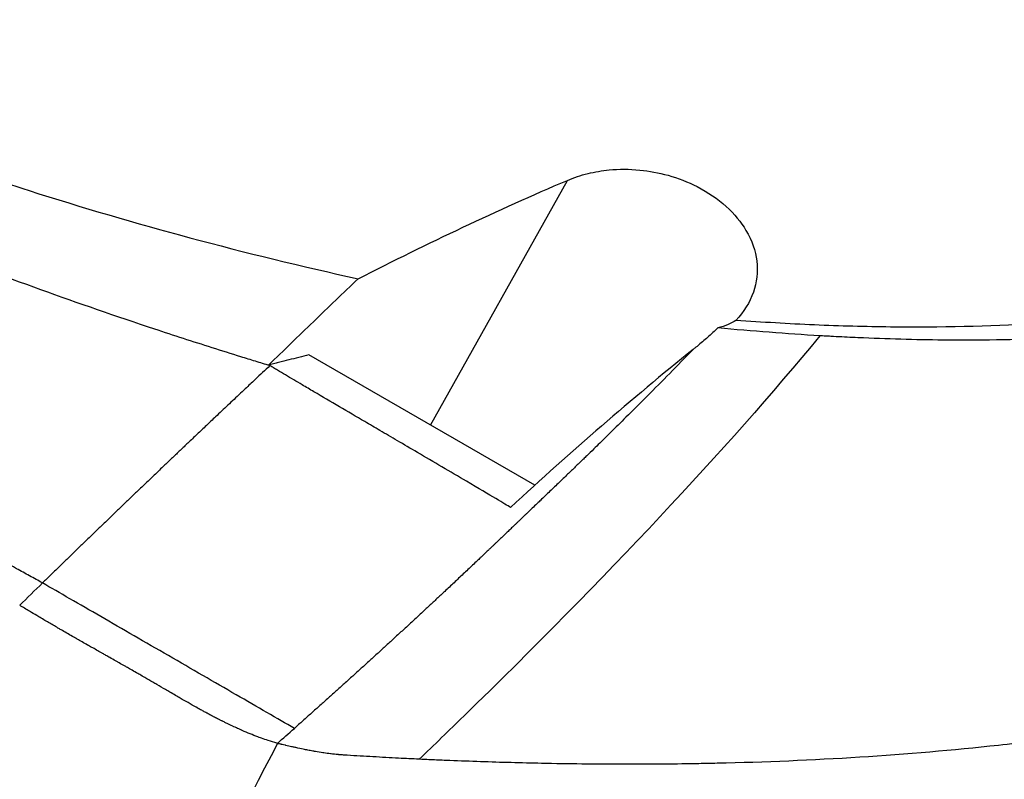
# Model space of a CAD drawing. Header units: millimetres. Extents: x 0 to 4378, y 0 to 2376.
# Tile 538 of 656: x 2739 to 2769, y 1070 to 1093. Entities that reach past the tile are written whole.
import ezdxf

# ---------------------------------------------------------------- set-up
doc = ezdxf.new("R2010")
doc.units = ezdxf.units.MM
doc.header["$LTSCALE"] = 0.2
doc.layers.add('01_Object Line', color=4, linetype='Continuous')

# ---------------------------------------------------------------- blocks, each defined once
blk = doc.blocks.new('A$C0a0b2bc4')
for p, q in [((13.646, 221.7), (17.85, 229.228)), ((16.846, 219.853), (9.901, 223.863))]:
    blk.add_line(p, q)
for centre, major_axis, ratio, start_param, end_param in [((84.498, -13.551), (180.139, 312.009), 0.577349, 1.11638, 1.119299), ((-78.518, 246.905), (-139.165, -83.727), 0.493454, 1.928721, 1.933228)]:
    blk.add_ellipse(centre, major_axis=major_axis, ratio=ratio, start_param=start_param, end_param=end_param)
for points, knots in [([(-27.446, 248.604), (-27.366, 248.168), (-27.242, 247.725), (-26.909, 246.83), (-26.701, 246.378), (-26.287, 245.621), (-26.106, 245.319), (-25.65, 244.624), (-25.363, 244.228), (-24.875, 243.614), (-24.694, 243.396), (-24.115, 242.729), (-23.687, 242.274), (-23.017, 241.616), (-22.806, 241.415), (-22.193, 240.85), (-21.775, 240.485), (-20.957, 239.805), (-20.561, 239.489), (-19.756, 238.873), (-19.353, 238.577), (-18.754, 238.151), (-18.569, 238.022), (-18.195, 237.765), (-18.006, 237.637), (-17.624, 237.383), (-17.432, 237.257), (-17.029, 236.998), (-16.82, 236.866), (-16.4, 236.605), (-16.185, 236.474), (-15.708, 236.188), (-15.443, 236.034), (-14.93, 235.741), (-14.685, 235.604), (-14.215, 235.346), (-13.993, 235.226), (-13.23, 234.822), (-12.675, 234.538), (-11.879, 234.144), (-11.64, 234.027), (-9.988, 233.231), (-8.5, 232.566), (-6.583, 231.771), (-6.198, 231.614), (-4.96, 231.118), (-4.093, 230.785), (-2.721, 230.28), (-2.222, 230.1), (-0.729, 229.576), (0.278, 229.239), (2.919, 228.397), (4.571, 227.913), (7.954, 227.004), (9.683, 226.582), (11.415, 226.203)], [0.000001, 0.000001, 0.000001, 0.000001, 0.335255, 0.335255, 0.666491, 0.666491, 0.883466, 0.883466, 1.164575, 1.164575, 1.318147, 1.318147, 1.634243, 1.634243, 1.77361, 1.77361, 2.025004, 2.025004, 2.243528, 2.243528, 2.452166, 2.452166, 2.542971, 2.542971, 2.633692, 2.633692, 2.723221, 2.723221, 2.818462, 2.818462, 2.915585, 2.915585, 3.030698, 3.030698, 3.132206, 3.132206, 3.223063, 3.223063, 3.442927, 3.442927, 3.536547, 3.536547, 4.083234, 4.083234, 4.21921, 4.21921, 4.519173, 4.519173, 4.687527, 4.687527, 5.022391, 5.022391, 5.555294, 5.555294, 6.103047, 6.103047, 6.103047, 6.103047]), ([(39.471, 247.874), (39.635, 247.78), (40.089, 247.518), (41.087, 246.899), (41.473, 246.651), (42.097, 246.237), (42.342, 246.071), (43.54, 245.24), (44.437, 244.562), (45.498, 243.685), (45.727, 243.491), (46.544, 242.777), (47.097, 242.257), (48.28, 241.044), (48.878, 240.351), (50.075, 238.744), (50.608, 237.838), (51.199, 236.443), (51.363, 235.942), (51.534, 235.183), (51.579, 234.919), (51.637, 234.396), (51.65, 234.137), (51.647, 233.756), (51.642, 233.63), (51.624, 233.381), (51.611, 233.254), (51.578, 233.004), (51.558, 232.883), (51.51, 232.642), (51.482, 232.523), (51.418, 232.283), (51.381, 232.16), (51.298, 231.913), (51.253, 231.791), (51.156, 231.551), (51.103, 231.432), (50.941, 231.097), (50.821, 230.885), (50.62, 230.568), (50.545, 230.458), (50.307, 230.127), (50.13, 229.905), (49.852, 229.599), (49.758, 229.499), (49.614, 229.354), (49.563, 229.305), (49.463, 229.209), (49.411, 229.16), (49.144, 228.917), (48.918, 228.728), (48.557, 228.452), (48.432, 228.362), (48.179, 228.184), (48.048, 228.097), (47.781, 227.924), (47.646, 227.841), (47.435, 227.716), (47.363, 227.674), (47.222, 227.593), (47.152, 227.554), (47.006, 227.474), (46.931, 227.434), (46.717, 227.32), (46.569, 227.245), (45.269, 226.608), (43.944, 226.12), (42.325, 225.679), (42.186, 225.642), (41.906, 225.57), (41.768, 225.536), (41.493, 225.47), (41.357, 225.437), (41.085, 225.375), (40.95, 225.345), (40.682, 225.288), (40.547, 225.26), (40.159, 225.181), (39.897, 225.13), (39.128, 224.991), (38.606, 224.907), (37.869, 224.802), (37.639, 224.771), (37.296, 224.728), (37.186, 224.714), (36.861, 224.675), (36.645, 224.651), (36.222, 224.606), (36.018, 224.586), (35.423, 224.53), (35.029, 224.497), (33.933, 224.419), (33.22, 224.381), (31.948, 224.336), (31.396, 224.323), (29.995, 224.308), (29.139, 224.315), (27.833, 224.348), (27.395, 224.363), (26.732, 224.391), (26.51, 224.401), (26.176, 224.418), (26.064, 224.424), (25.897, 224.433), (25.841, 224.436), (25.757, 224.441), (25.729, 224.442), (25.673, 224.446), (25.645, 224.447), (25.618, 224.449)], [0.000002, 0.000002, 0.000002, 0.000002, 0.069197, 0.069197, 0.114534, 0.114534, 0.144702, 0.144702, 0.264696, 0.264696, 0.298939, 0.298939, 0.390543, 0.390543, 0.512586, 0.512586, 0.675499, 0.675499, 0.768567, 0.768567, 0.818982, 0.818982, 0.869168, 0.869168, 0.893816, 0.893816, 0.918563, 0.918563, 0.942438, 0.942438, 0.965778, 0.965778, 0.990015, 0.990015, 1.013238, 1.013238, 1.036561, 1.036561, 1.079437, 1.079437, 1.103029, 1.103029, 1.150554, 1.150554, 1.170118, 1.170118, 1.179962, 1.179962, 1.190604, 1.190604, 1.231769, 1.231769, 1.252381, 1.252381, 1.273109, 1.273109, 1.29373, 1.29373, 1.303437, 1.303437, 1.31286, 1.31286, 1.322284, 1.322284, 1.341511, 1.341511, 1.488539, 1.488539, 1.502369, 1.502369, 1.515667, 1.515667, 1.528459, 1.528459, 1.540776, 1.540776, 1.552791, 1.552791, 1.576553, 1.576553, 1.621793, 1.621793, 1.642228, 1.642228, 1.65172, 1.65172, 1.669964, 1.669964, 1.68722, 1.68722, 1.719636, 1.719636, 1.776396, 1.776396, 1.818992, 1.818992, 1.882883, 1.882883, 1.914826, 1.914826, 1.930788, 1.930788, 1.938768, 1.938768, 1.942759, 1.942759, 1.944754, 1.944754, 1.946743, 1.946743, 1.946743, 1.946743]), ([(37.262, 247.198), (37.283, 247.186), (37.299, 247.176), (37.335, 247.156), (37.354, 247.145), (37.408, 247.113), (37.444, 247.092), (37.553, 247.029), (37.626, 246.986), (37.843, 246.858), (37.988, 246.771), (38.433, 246.5), (38.731, 246.315), (39.75, 245.66), (40.448, 245.18), (42.016, 244.026), (42.859, 243.344), (44.11, 242.229), (44.566, 241.793), (45.505, 240.83), (45.971, 240.304), (46.64, 239.465), (46.874, 239.15), (47.357, 238.449), (47.596, 238.063), (48.09, 237.163), (48.321, 236.652), (48.647, 235.725), (48.757, 235.309), (48.907, 234.441), (48.937, 233.992), (48.899, 233.066), (48.819, 232.593), (48.54, 231.682), (48.344, 231.244), (47.833, 230.401), (47.52, 229.995), (46.783, 229.23), (46.362, 228.869), (45.41, 228.185), (44.878, 227.862), (41.942, 226.345), (38.788, 225.497), (34.08, 224.957), (33.166, 224.878), (30.805, 224.736), (29.323, 224.701), (27.02, 224.727), (26.239, 224.748), (24.653, 224.817), (23.847, 224.864), (23.033, 224.924)], [0.000001, 0.000001, 0.000001, 0.000001, 0.008819, 0.008819, 0.017845, 0.017845, 0.035907, 0.035907, 0.072142, 0.072142, 0.145603, 0.145603, 0.301295, 0.301295, 0.697741, 0.697741, 1.249711, 1.249711, 1.602669, 1.602669, 2.03028, 2.03028, 2.287616, 2.287616, 2.606653, 2.606653, 3.037248, 3.037248, 3.398951, 3.398951, 3.802683, 3.802683, 4.249515, 4.249515, 4.69033, 4.69033, 5.131374, 5.131374, 5.563894, 5.563894, 5.99898, 5.99898, 7.754072, 7.754072, 8.158843, 8.158843, 8.768031, 8.768031, 9.073942, 9.073942, 9.38062, 9.38062, 9.38062, 9.38062]), ([(8.702, 223.531), (8.627, 223.553), (8.553, 223.575), (8.479, 223.598), (8.405, 223.621), (8.331, 223.643), (8.257, 223.666), (8.109, 223.711), (7.961, 223.757), (7.813, 223.803), (7.517, 223.895), (7.222, 223.987), (6.926, 224.081), (6.336, 224.268), (5.747, 224.459), (5.159, 224.654), (3.984, 225.043), (2.815, 225.447), (1.657, 225.864), (0.499, 226.28), (-0.648, 226.71), (-1.782, 227.15), (-2.915, 227.591), (-4.034, 228.042), (-5.135, 228.503), (-6.236, 228.964), (-7.319, 229.435), (-8.381, 229.913), (-9.442, 230.392), (-10.482, 230.878), (-11.497, 231.37), (-12.005, 231.616), (-12.506, 231.864), (-13.001, 232.113), (-13.495, 232.362), (-13.983, 232.612), (-14.463, 232.863), (-14.943, 233.115), (-15.415, 233.368), (-15.878, 233.622), (-16.111, 233.749), (-16.34, 233.876), (-16.568, 234.004), (-16.794, 234.131), (-17.018, 234.259), (-17.239, 234.387), (-17.46, 234.514), (-17.678, 234.642), (-17.893, 234.771), (-18.109, 234.899), (-18.321, 235.027), (-18.531, 235.156), (-18.951, 235.413), (-19.361, 235.67), (-19.76, 235.927), (-20.159, 236.185), (-20.549, 236.442), (-20.929, 236.7), (-21.308, 236.957), (-21.678, 237.214), (-22.038, 237.47), (-22.758, 237.983), (-23.438, 238.494), (-24.076, 239.001), (-24.714, 239.508), (-25.31, 240.011), (-25.861, 240.508), (-26.412, 241.006), (-26.919, 241.497), (-27.378, 241.981), (-27.838, 242.464), (-28.251, 242.94), (-28.615, 243.407), (-28.98, 243.873), (-29.296, 244.33), (-29.562, 244.776), (-29.695, 244.999), (-29.816, 245.219), (-29.924, 245.436), (-29.978, 245.545), (-30.029, 245.652), (-30.077, 245.76), (-30.101, 245.813), (-30.124, 245.866), (-30.146, 245.92), (-30.157, 245.946), (-30.168, 245.973), (-30.179, 245.999), (-30.188, 246.02), (-30.196, 246.042), (-30.204, 246.063)], [0, 0, 0, 0, 0.003914, 0.003914, 0.003914, 0.007828, 0.007828, 0.007828, 0.015656, 0.015656, 0.015656, 0.031312, 0.031312, 0.031312, 0.062623, 0.062623, 0.062623, 0.125247, 0.125247, 0.125247, 0.18787, 0.18787, 0.18787, 0.250493, 0.250493, 0.250493, 0.313116, 0.313116, 0.313116, 0.37574, 0.37574, 0.37574, 0.407051, 0.407051, 0.407051, 0.438363, 0.438363, 0.438363, 0.469675, 0.469675, 0.469675, 0.485368, 0.485368, 0.485368, 0.500986, 0.500986, 0.500986, 0.516605, 0.516605, 0.516605, 0.532223, 0.532223, 0.532223, 0.56346, 0.56346, 0.56346, 0.594697, 0.594697, 0.594697, 0.625934, 0.625934, 0.625934, 0.688408, 0.688408, 0.688408, 0.750881, 0.750881, 0.750881, 0.813355, 0.813355, 0.813355, 0.875829, 0.875829, 0.875829, 0.938303, 0.938303, 0.938303, 0.969539, 0.969539, 0.969539, 0.985158, 0.985158, 0.985158, 0.992967, 0.992967, 0.992967, 0.996872, 0.996872, 0.996872, 1, 1, 1, 1]), ([(1.711, 216.85), (1.644, 216.887), (1.578, 216.923), (1.511, 216.96), (1.445, 216.996), (1.378, 217.033), (1.312, 217.069), (1.179, 217.142), (1.046, 217.215), (0.913, 217.288), (0.648, 217.434), (0.382, 217.58), (0.117, 217.726), (-0.414, 218.018), (-0.944, 218.309), (-1.473, 218.6), (-2.532, 219.182), (-3.586, 219.763), (-4.633, 220.341), (-5.68, 220.919), (-6.72, 221.494), (-7.749, 222.065), (-8.778, 222.636), (-9.797, 223.203), (-10.803, 223.764), (-11.809, 224.326), (-12.802, 224.881), (-13.78, 225.43), (-14.757, 225.979), (-15.719, 226.522), (-16.662, 227.056), (-17.134, 227.323), (-17.601, 227.588), (-18.064, 227.851), (-18.527, 228.114), (-18.984, 228.375), (-19.437, 228.633), (-19.889, 228.892), (-20.337, 229.148), (-20.779, 229.402), (-21.001, 229.529), (-21.221, 229.655), (-21.44, 229.781), (-21.657, 229.907), (-21.873, 230.031), (-22.088, 230.155), (-22.303, 230.28), (-22.517, 230.403), (-22.729, 230.526), (-22.941, 230.649), (-23.151, 230.771), (-23.36, 230.892), (-23.778, 231.135), (-24.19, 231.375), (-24.596, 231.611), (-25.002, 231.848), (-25.402, 232.082), (-25.795, 232.312), (-26.189, 232.542), (-26.576, 232.769), (-26.956, 232.993), (-27.716, 233.441), (-28.45, 233.874), (-29.155, 234.293), (-29.86, 234.712), (-30.536, 235.116), (-31.181, 235.503), (-31.826, 235.891), (-32.44, 236.262), (-33.02, 236.615), (-33.6, 236.969), (-34.146, 237.304), (-34.658, 237.621), (-35.169, 237.938), (-35.645, 238.236), (-36.085, 238.515), (-36.305, 238.654), (-36.516, 238.789), (-36.718, 238.918), (-36.819, 238.983), (-36.917, 239.047), (-37.014, 239.109), (-37.062, 239.14), (-37.11, 239.171), (-37.157, 239.202), (-37.18, 239.217), (-37.203, 239.232), (-37.227, 239.247), (-37.25, 239.262), (-37.273, 239.277), (-37.296, 239.292)], [0, 0, 0, 0, 0.0039109, 0.0039109, 0.0039109, 0.0078218, 0.0078218, 0.0078218, 0.0156437, 0.0156437, 0.0156437, 0.0312874, 0.0312874, 0.0312874, 0.0625747, 0.0625747, 0.0625747, 0.1251494, 0.1251494, 0.1251494, 0.1877242, 0.1877242, 0.1877242, 0.2502989, 0.2502989, 0.2502989, 0.3128736, 0.3128736, 0.3128736, 0.3754483, 0.3754483, 0.3754483, 0.4067357, 0.4067357, 0.4067357, 0.4380231, 0.4380231, 0.4380231, 0.4693104, 0.4693104, 0.4693104, 0.4849915, 0.4849915, 0.4849915, 0.5005978, 0.5005978, 0.5005978, 0.5162041, 0.5162041, 0.5162041, 0.5318104, 0.5318104, 0.5318104, 0.5630231, 0.5630231, 0.5630231, 0.5942357, 0.5942357, 0.5942357, 0.6254483, 0.6254483, 0.6254483, 0.6878736, 0.6878736, 0.6878736, 0.7502989, 0.7502989, 0.7502989, 0.8127242, 0.8127242, 0.8127242, 0.8751494, 0.8751494, 0.8751494, 0.9375747, 0.9375747, 0.9375747, 0.9687874, 0.9687874, 0.9687874, 0.9843937, 0.9843937, 0.9843937, 0.9921968, 0.9921968, 0.9921968, 0.9960984, 0.9960984, 0.9960984, 1, 1, 1, 1]), ([(53.558, 234.167), (53.595, 234.114), (53.631, 234.061), (54.004, 233.516), (54.306, 233.023), (55.289, 231.219), (55.757, 229.914), (56.032, 228.292), (56.073, 227.949), (56.116, 227.266), (56.119, 226.926), (56.096, 226.419), (56.083, 226.249), (56.031, 225.74), (55.977, 225.403), (55.831, 224.731), (55.738, 224.398), (55.515, 223.741), (55.385, 223.416), (55.2, 223.017), (55.161, 222.937), (55.082, 222.777), (55.043, 222.701), (54.963, 222.549), (54.922, 222.474), (54.791, 222.241), (54.698, 222.086), (54.563, 221.871), (54.518, 221.802), (54.45, 221.698), (54.424, 221.659), (54.331, 221.521), (54.242, 221.391), (54.112, 221.214), (54.066, 221.153), (53.934, 220.98), (53.832, 220.849), (53.669, 220.649), (53.607, 220.576), (53.517, 220.471), (53.485, 220.435), (53.393, 220.329), (53.329, 220.257), (53.23, 220.15), (53.198, 220.114), (53.132, 220.044), (53.099, 220.008), (52.857, 219.754), (52.636, 219.536), (52.263, 219.189), (52.111, 219.053), (51.642, 218.649), (51.31, 218.383), (50.927, 218.095), (50.883, 218.063), (50.795, 217.998), (50.751, 217.966), (50.664, 217.903), (50.619, 217.871), (50.532, 217.808), (50.49, 217.779), (50.276, 217.629), (50.083, 217.498), (49.802, 217.315), (49.715, 217.26), (49.534, 217.145), (49.436, 217.085), (49.247, 216.97), (49.159, 216.918), (48.855, 216.739), (48.646, 216.621), (48.256, 216.408), (48.069, 216.31), (46.565, 215.538), (44.664, 214.699), (40.793, 213.591), (39.784, 213.335), (37.828, 212.898), (36.891, 212.712), (35.089, 212.395), (34.231, 212.26), (32.975, 212.085), (32.59, 212.035), (31.838, 211.941), (31.472, 211.898), (28.321, 211.55), (25.397, 211.372), (22.269, 211.301), (22.082, 211.297), (21.549, 211.288), (21.196, 211.283), (20.686, 211.279), (20.531, 211.278), (20.231, 211.276), (20.084, 211.275), (19.403, 211.274), (18.851, 211.277), (17.885, 211.288), (17.471, 211.294), (16.433, 211.316), (15.807, 211.333), (14.868, 211.365), (14.554, 211.377), (14.082, 211.396), (13.925, 211.402), (13.688, 211.413), (13.609, 211.416), (13.491, 211.422), (13.452, 211.424), (13.355, 211.428), (13.311, 211.43), (13.294, 211.431)], [1.149196, 1.149196, 1.149196, 1.149196, 1.166952, 1.166952, 1.332231, 1.332231, 1.773151, 1.773151, 1.892103, 1.892103, 2.011651, 2.011651, 2.071839, 2.071839, 2.193664, 2.193664, 2.316421, 2.316421, 2.437829, 2.437829, 2.466801, 2.466801, 2.494017, 2.494017, 2.520434, 2.520434, 2.574312, 2.574312, 2.594831, 2.594831, 2.606957, 2.606957, 2.638215, 2.638215, 2.654584, 2.654584, 2.686919, 2.686919, 2.706471, 2.706471, 2.714858, 2.714858, 2.73223, 2.73223, 2.740924, 2.740924, 2.749647, 2.749647, 2.80368, 2.80368, 2.838598, 2.838598, 2.908238, 2.908238, 2.9171, 2.9171, 2.926099, 2.926099, 2.935321, 2.935321, 2.944217, 2.944217, 2.978136, 2.978136, 2.992962, 2.992962, 3.008988, 3.008988, 3.023294, 3.023294, 3.052748, 3.052748, 3.077934, 3.077934, 3.276701, 3.276701, 3.343394, 3.343394, 3.401726, 3.401726, 3.452707, 3.452707, 3.475001, 3.475001, 3.495911, 3.495911, 3.653751, 3.653751, 3.663756, 3.663756, 3.682297, 3.682297, 3.690341, 3.690341, 3.697869, 3.697869, 3.72608, 3.72608, 3.747115, 3.747115, 3.778704, 3.778704, 3.794548, 3.794548, 3.80247, 3.80247, 3.806431, 3.806431, 3.808412, 3.808412, 3.811309, 3.811309, 3.811309, 3.811309]), ([(-49.368, 229.861), (-49.365, 229.86), (-49.356, 229.855), (-49.336, 229.844), (-49.328, 229.839), (-49.304, 229.825), (-49.287, 229.816), (-49.237, 229.787), (-49.202, 229.767), (-49.093, 229.705), (-49.015, 229.661), (-48.764, 229.519), (-48.576, 229.411), (-47.944, 229.051), (-47.433, 228.758), (-46.422, 228.18), (-45.975, 227.924), (-44.831, 227.268), (-44.101, 226.849), (-42.83, 226.119), (-42.344, 225.84), (-41.559, 225.389), (-41.278, 225.227), (-40.683, 224.885), (-40.368, 224.703), (-39.27, 224.071), (-38.449, 223.599), (-36.736, 222.612), (-35.848, 222.099), (-33.995, 221.031), (-33.034, 220.476), (-31.041, 219.326), (-30.011, 218.73), (-28.686, 217.964), (-28.418, 217.809), (-26.95, 216.959), (-25.721, 216.247), (-23.398, 214.9), (-22.318, 214.273), (-20.742, 213.359), (-20.26, 213.079), (-19.334, 212.541), (-18.891, 212.284), (-17.588, 211.527), (-16.723, 211.024), (-12.799, 208.744), (-9.699, 206.942), (-5.825, 204.691), (-5.051, 204.241), (-3.118, 203.118), (-1.961, 202.447), (-0.233, 201.443), (0.341, 201.109), (1.201, 200.61), (1.487, 200.444), (1.916, 200.195), (2.059, 200.112), (2.273, 199.988), (2.344, 199.947), (2.526, 199.842), (2.608, 199.794), (2.629, 199.781)], [-1.673528, -1.673528, -1.673528, -1.673528, -1.667493, -1.667493, -1.663583, -1.663583, -1.655762, -1.655762, -1.64012, -1.64012, -1.608838, -1.608838, -1.54626, -1.54626, -1.421125, -1.421125, -1.33769, -1.33769, -1.22648, -1.22648, -1.16324, -1.16324, -1.129382, -1.129382, -1.093319, -1.093319, -1.006842, -1.006842, -0.92208, -0.92208, -0.837752, -0.837752, -0.753489, -0.753489, -0.732268, -0.732268, -0.638295, -0.638295, -0.55898, -0.55898, -0.524261, -0.524261, -0.492659, -0.492659, -0.431692, -0.431692, -0.21722, -0.21722, -0.163628, -0.163628, -0.083177, -0.083177, -0.042955, -0.042955, -0.022844, -0.022844, -0.012789, -0.012789, -0.007761, -0.007761, -0.000001, -0.000001, -0.000001, -0.000001]), ([(17.85, 229.228), (18.048, 229.312), (18.26, 229.383), (18.691, 229.489), (18.909, 229.526), (19.437, 229.575), (19.754, 229.576), (20.366, 229.516), (20.656, 229.463), (21.254, 229.296), (21.555, 229.18), (22.176, 228.863), (22.476, 228.657), (22.988, 228.195), (23.191, 227.945), (23.528, 227.375), (23.634, 227.057), (23.714, 226.413), (23.674, 226.09), (23.46, 225.474), (23.277, 225.182), (23.033, 224.924)], [-1.145301, -1.145301, -1.145301, -1.145301, -1.059491, -1.059491, -0.980714, -0.980714, -0.876445, -0.876445, -0.785249, -0.785249, -0.687794, -0.687794, -0.572651, -0.572651, -0.457465, -0.457465, -0.31641, -0.31641, -0.162715, -0.162715, 0, 0, 0, 0]), ([(11.415, 226.203), (12.492, 226.752), (13.565, 227.279), (15.711, 228.29), (16.781, 228.771), (17.85, 229.228)], [0.000001, 0.000001, 0.000001, 0.000001, 0.4635264, 0.4635264, 0.9270517, 0.9270517, 0.9270517, 0.9270517]), ([(11.415, 226.203), (10.956, 225.764), (10.497, 225.323), (9.581, 224.439), (9.124, 223.996), (8.667, 223.551)], [-0.4140682, -0.4140682, -0.4140682, -0.4140682, -0.2070417, -0.2070417, -0.000001, -0.000001, -0.000001, -0.000001]), ([(22.48, 224.691), (22.377, 224.593), (22.272, 224.496), (22.165, 224.402), (22.062, 224.311), (21.956, 224.221), (21.848, 224.135)], [-0.09380006, -0.09380006, -0.09380006, -0.09380006, -0.04608725, -0.04608725, -0.04608725, -0.000001, -0.000001, -0.000001, -0.000001]), ([(23.033, 224.924), (22.964, 224.875), (22.883, 224.831), (22.699, 224.754), (22.595, 224.721), (22.48, 224.691)], [-0.1192454, -0.1192454, -0.1192454, -0.1192454, -0.0596232, -0.0596232, 0, 0, 0, 0]), ([(25.618, 224.449), (25.102, 224.479), (24.583, 224.515), (23.537, 224.596), (23.01, 224.641), (22.48, 224.691)], [0.000026, 0.000026, 0.000026, 0.000026, 0.1679092, 0.1679092, 0.336286, 0.336286, 0.336286, 0.336286]), ([(25.618, 224.449), (22.706, 220.927), (19.054, 217.028), (14.213, 212.315), (13.757, 211.875), (13.294, 211.431)], [-1, -1, -1, -1, -0.092566, -0.092566, 0, 0, 0, 0]), ([(21.715, 224.028), (21.737, 224.046), (21.759, 224.064), (21.804, 224.099), (21.826, 224.117), (21.848, 224.135)], [-0.0189743, -0.0189743, -0.0189743, -0.0189743, -0.00948198, -0.00948198, -0.000001, -0.000001, -0.000001, -0.000001]), ([(9.901, 223.863), (9.695, 223.81), (9.489, 223.758), (9.179, 223.68), (9.074, 223.653), (8.918, 223.614), (8.868, 223.601), (8.767, 223.576), (8.677, 223.554), (8.667, 223.551)], [-0.0366125, -0.0366125, -0.0366125, -0.0366125, -0.01830625, -0.01830625, -0.00898314, -0.00898314, -0.00444968, -0.00444968, -0.000001, -0.000001, -0.000001, -0.000001]), ([(21.715, 224.028), (21.472, 223.777), (21.233, 223.532), (20.999, 223.294), (20.764, 223.055), (20.535, 222.823), (20.31, 222.598), (20.298, 222.586), (20.287, 222.575), (20.276, 222.564), (20.063, 222.351), (19.855, 222.143), (19.652, 221.943), (19.49, 221.781), (19.33, 221.624), (19.174, 221.471), (19.126, 221.423), (19.078, 221.376), (19.03, 221.329), (18.905, 221.207), (18.783, 221.087), (18.663, 220.97), (18.589, 220.899), (18.517, 220.829), (18.446, 220.759), (18.412, 220.727), (18.379, 220.695), (18.342, 220.659), (18.321, 220.638), (18.299, 220.617), (18.274, 220.593), (18.196, 220.517), (18.115, 220.439), (18.034, 220.361), (17.955, 220.284), (17.876, 220.208), (17.798, 220.134), (17.693, 220.032), (17.591, 219.934), (17.493, 219.84), (17.445, 219.794), (17.398, 219.749), (17.351, 219.704), (17.249, 219.606), (17.151, 219.512), (17.057, 219.423), (17.022, 219.389), (16.987, 219.356), (16.953, 219.323), (16.852, 219.226), (16.756, 219.135), (16.666, 219.049), (16.645, 219.029), (16.625, 219.01), (16.605, 218.99), (16.582, 218.969), (16.56, 218.948), (16.544, 218.933), (16.541, 218.93), (16.539, 218.928), (16.536, 218.925), (16.508, 218.898), (16.481, 218.872), (16.451, 218.844), (16.435, 218.828), (16.418, 218.812), (16.4, 218.795), (16.386, 218.781), (16.371, 218.767), (16.356, 218.753), (16.337, 218.734), (16.317, 218.715), (16.296, 218.695), (16.276, 218.676), (16.256, 218.657), (16.235, 218.637), (16.23, 218.632), (16.224, 218.626), (16.219, 218.621), (16.201, 218.604), (16.182, 218.586), (16.163, 218.567), (16.145, 218.55), (16.126, 218.532), (16.107, 218.514), (16.089, 218.497), (16.07, 218.479), (16.051, 218.46), (16.034, 218.444), (16.016, 218.426), (15.997, 218.408), (15.992, 218.404), (15.987, 218.399), (15.982, 218.394), (15.965, 218.378), (15.948, 218.362), (15.931, 218.345), (15.915, 218.33), (15.898, 218.313), (15.881, 218.297), (15.862, 218.279), (15.843, 218.261), (15.824, 218.242), (15.806, 218.226), (15.789, 218.209), (15.771, 218.192), (15.755, 218.177), (15.738, 218.161), (15.721, 218.144), (15.71, 218.134), (15.699, 218.123), (15.688, 218.113), (15.669, 218.094), (15.649, 218.076), (15.629, 218.057), (15.608, 218.037), (15.587, 218.016), (15.565, 217.996), (15.545, 217.976), (15.524, 217.957), (15.503, 217.936), (15.479, 217.914), (15.455, 217.891), (15.43, 217.867), (15.403, 217.841), (15.375, 217.814), (15.346, 217.787), (15.343, 217.784), (15.339, 217.78), (15.335, 217.777), (15.328, 217.769), (15.32, 217.762), (15.312, 217.755), (15.287, 217.731), (15.262, 217.707), (15.238, 217.684), (15.216, 217.663), (15.194, 217.643), (15.174, 217.623), (15.156, 217.606), (15.139, 217.59), (15.123, 217.575), (15.107, 217.56), (15.092, 217.545), (15.079, 217.533), (15.031, 217.487), (14.982, 217.442), (14.934, 217.396), (14.839, 217.306), (14.744, 217.217), (14.649, 217.127), (14.555, 217.038), (14.46, 216.948), (14.364, 216.859), (14.269, 216.769), (14.174, 216.68), (14.078, 216.591), (13.999, 216.516), (13.919, 216.442), (13.84, 216.368), (13.76, 216.294), (13.68, 216.219), (13.6, 216.145), (13.521, 216.071), (13.441, 215.997), (13.361, 215.922), (13.273, 215.841), (13.185, 215.76), (13.097, 215.678), (13.009, 215.597), (12.921, 215.515), (12.832, 215.434), (12.744, 215.353), (12.656, 215.271), (12.567, 215.19), (12.483, 215.113), (12.398, 215.035), (12.313, 214.958), (12.229, 214.88), (12.144, 214.803), (12.06, 214.725), (11.975, 214.648), (11.89, 214.571), (11.805, 214.493), (11.718, 214.414), (11.631, 214.335), (11.544, 214.256), (11.457, 214.177), (11.37, 214.098), (11.283, 214.019), (11.196, 213.94), (11.108, 213.861), (11.021, 213.782), (10.935, 213.704), (10.848, 213.627), (10.762, 213.549), (10.675, 213.471), (10.589, 213.393), (10.502, 213.315), (10.415, 213.238), (10.329, 213.16), (10.242, 213.082), (10.155, 213.004), (10.067, 212.926), (9.98, 212.848), (9.893, 212.77), (9.805, 212.692), (9.717, 212.613), (9.63, 212.536), (9.542, 212.458), (9.454, 212.379)], [0.0000319, 0.0000319, 0.0000319, 0.0000319, 0.0474704, 0.0474704, 0.0474704, 0.0949017, 0.0949017, 0.0949017, 0.0972927, 0.0972927, 0.0972927, 0.1422803, 0.1422803, 0.1422803, 0.178402, 0.178402, 0.178402, 0.1896306, 0.1896306, 0.1896306, 0.2189908, 0.2189908, 0.2189908, 0.2369437, 0.2369437, 0.2369437, 0.2452972, 0.2452972, 0.2452972, 0.25, 0.25, 0.25, 0.2649131, 0.2649131, 0.2649131, 0.2794293, 0.2794293, 0.2794293, 0.2991717, 0.2991717, 0.2991717, 0.3088387, 0.3088387, 0.3088387, 0.3301759, 0.3301759, 0.3301759, 0.338238, 0.338238, 0.338238, 0.3621179, 0.3621179, 0.3621179, 0.3676249, 0.3676249, 0.3676249, 0.3738056, 0.3738056, 0.3738056, 0.375, 0.375, 0.375, 0.3889516, 0.3889516, 0.3889516, 0.3967248, 0.3967248, 0.3967248, 0.4026395, 0.4026395, 0.4026395, 0.4100034, 0.4100034, 0.4100034, 0.4167465, 0.4167465, 0.4167465, 0.4184496, 0.4184496, 0.4184496, 0.424101, 0.424101, 0.424101, 0.4293788, 0.4293788, 0.4293788, 0.4343434, 0.4343434, 0.4343434, 0.4389381, 0.4389381, 0.4389381, 0.4401748, 0.4401748, 0.4401748, 0.4442469, 0.4442469, 0.4442469, 0.4480861, 0.4480861, 0.4480861, 0.4523532, 0.4523532, 0.4523532, 0.4561438, 0.4561438, 0.4561438, 0.459643, 0.459643, 0.459643, 0.4619004, 0.4619004, 0.4619004, 0.4658221, 0.4658221, 0.4658221, 0.4699847, 0.4699847, 0.4699847, 0.4738643, 0.4738643, 0.4738643, 0.4781868, 0.4781868, 0.4781868, 0.4829905, 0.4829905, 0.4829905, 0.4836267, 0.4836267, 0.4836267, 0.4849138, 0.4849138, 0.4849138, 0.4891474, 0.4891474, 0.4891474, 0.4929914, 0.4929914, 0.4929914, 0.4963899, 0.4963899, 0.4963899, 0.5, 0.5, 0.5, 0.5135797, 0.5135797, 0.5135797, 0.5401109, 0.5401109, 0.5401109, 0.566583, 0.566583, 0.566583, 0.5929927, 0.5929927, 0.5929927, 0.6149176, 0.6149176, 0.6149176, 0.636795, 0.636795, 0.636795, 0.6586229, 0.6586229, 0.6586229, 0.6825461, 0.6825461, 0.6825461, 0.7064051, 0.7064051, 0.7064051, 0.7301976, 0.7301976, 0.7301976, 0.7528121, 0.7528121, 0.7528121, 0.7753623, 0.7753623, 0.7753623, 0.7978464, 0.7978464, 0.7978464, 0.8207696, 0.8207696, 0.8207696, 0.8436202, 0.8436202, 0.8436202, 0.8663962, 0.8663962, 0.8663962, 0.8888048, 0.8888048, 0.8888048, 0.9111376, 0.9111376, 0.9111376, 0.9333933, 0.9333933, 0.9333933, 0.9556763, 0.9556763, 0.9556763, 0.9778786, 0.9778786, 0.9778786, 1, 1, 1, 1]), ([(21.715, 224.028), (20.771, 223.268), (19.832, 222.48), (17.971, 220.867), (17.052, 220.047), (16.1, 219.174)], [0.0000929, 0.0000929, 0.0000929, 0.0000929, 0.4036189, 0.4036189, 0.8072252, 0.8072252, 0.8072252, 0.8072252]), ([(8.702, 223.531), (8.551, 223.389), (8.317, 223.169), (8.01, 222.882), (7.657, 222.549), (7.412, 222.318), (7.221, 222.137), (7, 221.929), (6.748, 221.689), (6.464, 221.42), (6.196, 221.166), (5.944, 220.926), (5.708, 220.702), (5.465, 220.47), (5.213, 220.23), (4.954, 219.982), (4.7, 219.738), (4.449, 219.498), (4.203, 219.261), (3.955, 219.023), (3.705, 218.782), (3.453, 218.54), (3.203, 218.298), (2.953, 218.057), (2.705, 217.817), (2.457, 217.576), (2.208, 217.334), (1.959, 217.092), (1.794, 216.931), (1.711, 216.85)], [0, 0, 0, 0, 0.0897132, 0.1414804, 0.1932476, 0.2191312, 0.2450148, 0.2708984, 0.3096449, 0.3483914, 0.3871379, 0.4193782, 0.4516185, 0.4838587, 0.5192811, 0.5547035, 0.5901259, 0.6238896, 0.6576534, 0.6914171, 0.7259458, 0.7604744, 0.795003, 0.8290876, 0.8631723, 0.8972569, 0.9315046, 0.9657523, 1, 1, 1, 1]), ([(8.667, 223.551), (8.673, 223.548), (8.678, 223.544), (8.69, 223.537), (8.695, 223.535), (8.702, 223.531)], [-0.004802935, -0.004802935, -0.004802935, -0.004802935, -0.002367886, -0.002367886, 0, 0, 0, 0]), ([(16.1, 219.174), (15.947, 219.265), (15.496, 219.536), (14.251, 220.269), (13.738, 220.57), (13.032, 220.983), (12.823, 221.106), (12.444, 221.328), (12.264, 221.433), (11.932, 221.628), (11.777, 221.718), (11.103, 222.113), (10.574, 222.424), (9.936, 222.799), (9.815, 222.871), (9.521, 223.044), (9.349, 223.146), (9.096, 223.296), (9.015, 223.344), (8.895, 223.415), (8.856, 223.439), (8.778, 223.485), (8.74, 223.508), (8.702, 223.531)], [0.000001, 0.000001, 0.000001, 0.000001, 0.0534785, 0.0534785, 0.0891958, 0.0891958, 0.1039146, 0.1039146, 0.1172985, 0.1172985, 0.129058, 0.129058, 0.1678368, 0.1678368, 0.1769251, 0.1769251, 0.1899128, 0.1899128, 0.1960645, 0.1960645, 0.1990431, 0.1990431, 0.2019527, 0.2019527, 0.2019527, 0.2019527]), ([(-32.529, 219.03), (-31.623, 218.507), (-30.69, 217.967), (-29.413, 217.229), (-29.092, 217.043), (-27.47, 216.104), (-26.134, 215.33), (-23.849, 214.005), (-22.922, 213.468), (-21.449, 212.613), (-20.91, 212.3), (-19.748, 211.625), (-19.125, 211.263), (-17.782, 210.483), (-17.061, 210.064), (-15.952, 209.42), (-15.565, 209.195), (-14.765, 208.73), (-14.351, 208.49), (-13.492, 207.991), (-13.049, 207.733), (-11.59, 206.885), (-10.572, 206.293), (-7.582, 204.556), (-5.609, 203.409), (-2.173, 201.413), (-0.707, 200.561), (2.934, 198.448), (5.096, 197.194), (8.291, 195.342), (9.348, 194.73), (10.917, 193.821), (11.439, 193.519), (12.217, 193.068), (12.476, 192.918), (13.159, 192.523), (13.471, 192.343), (13.508, 192.322)], [0, 0, 0, 0, 0.384133, 0.384133, 0.512249, 0.512249, 1.024123, 1.024123, 1.364944, 1.364944, 1.559744, 1.559744, 1.782284, 1.782284, 2.036344, 2.036344, 2.171979, 2.171979, 2.316126, 2.316126, 2.469243, 2.469243, 2.819183, 2.819183, 3.497124, 3.497124, 4.005619, 4.005619, 4.768313, 4.768313, 5.149783, 5.149783, 5.340721, 5.340721, 5.43619, 5.43619, 5.593059, 5.593059, 5.593059, 5.593059]), ([(-32.343, 218.33), (-31.737, 217.98), (-31.116, 217.622), (-30.316, 217.159), (-30.146, 217.061), (-29.464, 216.668), (-28.946, 216.368), (-28.115, 215.889), (-27.807, 215.711), (-27.051, 215.274), (-26.6, 215.014), (-25.742, 214.518), (-25.334, 214.283), (-24.284, 213.677), (-23.637, 213.303), (-22.747, 212.79), (-22.509, 212.652), (-21.713, 212.192), (-21.151, 211.868), (-20.244, 211.344), (-19.901, 211.146), (-19.133, 210.703), (-18.708, 210.458), (-17.851, 209.963), (-17.419, 209.713), (-16.921, 209.426), (-16.856, 209.389), (-16.303, 209.069), (-15.811, 208.785), (-14.879, 208.247), (-14.438, 207.992), (-13.416, 207.402), (-12.834, 207.066), (-11.894, 206.524), (-11.537, 206.317), (-10.414, 205.669), (-9.648, 205.226), (-8.093, 204.329), (-7.304, 203.874), (-6.188, 203.229), (-5.859, 203.039), (-4.379, 202.185), (-3.229, 201.521), (-1.362, 200.443), (-0.642, 200.027), (0.914, 199.129), (1.748, 198.647), (3.43, 197.676), (4.276, 197.188), (5.275, 196.611), (5.432, 196.521), (6.642, 195.822), (7.689, 195.217), (9.477, 194.185), (10.223, 193.754), (11.924, 192.772), (12.876, 192.222), (14.611, 191.221), (15.397, 190.767), (16.688, 190.022), (17.197, 189.728), (18.042, 189.24), (18.379, 189.045), (19.134, 188.609), (19.551, 188.369), (20.382, 187.889), (20.795, 187.65), (21.571, 187.203), (21.934, 186.993), (22.341, 186.758), (22.387, 186.731), (22.841, 186.469), (23.246, 186.236), (24.263, 185.648), (24.872, 185.296), (25.666, 184.838), (25.853, 184.73), (26.829, 184.167), (27.609, 183.716), (29.152, 182.825), (29.915, 182.385), (31.422, 181.515), (32.167, 181.085), (33.639, 180.235), (34.365, 179.816), (35.804, 178.985), (36.516, 178.574), (37.913, 177.767), (38.599, 177.371), (39.559, 176.817), (39.841, 176.655), (40.402, 176.33), (40.683, 176.168), (41.069, 175.945), (41.178, 175.882), (41.452, 175.724), (41.617, 175.629), (41.945, 175.44), (42.108, 175.345), (42.433, 175.158), (42.593, 175.065), (42.894, 174.892), (43.034, 174.811), (43.192, 174.72), (43.21, 174.709), (43.424, 174.585), (43.618, 174.474), (44.002, 174.252), (44.193, 174.142), (44.57, 173.924), (44.757, 173.816), (44.98, 173.687), (45.017, 173.666), (45.241, 173.537), (45.428, 173.429), (45.804, 173.211), (45.993, 173.102), (46.371, 172.884), (46.56, 172.775), (46.89, 172.584), (47.027, 172.505), (47.293, 172.352), (47.421, 172.278), (47.681, 172.128), (47.813, 172.052), (48.067, 171.905), (48.19, 171.834), (48.429, 171.696), (48.546, 171.628), (48.778, 171.494), (48.893, 171.428), (49.017, 171.356), (49.028, 171.35), (49.159, 171.275), (49.277, 171.206), (49.508, 171.073), (49.62, 171.008), (49.823, 170.891), (49.913, 170.839), (50.023, 170.776), (50.044, 170.764), (50.132, 170.713), (50.199, 170.674), (50.307, 170.612), (50.348, 170.588), (50.449, 170.53), (50.51, 170.495), (50.615, 170.434), (50.66, 170.408), (50.78, 170.339), (50.855, 170.295), (50.959, 170.235), (50.988, 170.219), (51.126, 170.139), (51.237, 170.075), (51.457, 169.948), (51.567, 169.884), (51.785, 169.758), (51.894, 169.696), (52.074, 169.592), (52.146, 169.55), (52.638, 169.266), (53.043, 169.032), (53.764, 168.616), (54.084, 168.431), (54.657, 168.1), (54.912, 167.953), (55.228, 167.771), (55.295, 167.732), (55.637, 167.534), (55.901, 167.382), (56.186, 167.218), (56.217, 167.199), (56.45, 167.065), (56.644, 166.953), (56.905, 166.802), (56.978, 166.76), (57.22, 166.621), (57.383, 166.526), (57.615, 166.392), (57.69, 166.349), (58.011, 166.164), (58.241, 166.031), (58.616, 165.814), (58.77, 165.726), (59.05, 165.564), (59.177, 165.49), (59.403, 165.36), (59.501, 165.303), (59.613, 165.239), (59.638, 165.224), (59.789, 165.137), (59.881, 165.084), (59.957, 165.04), (59.973, 165.031), (59.988, 165.022), (59.991, 165.021), (59.991, 165.021)], [0, 0, 0, 0, 0.257354, 0.257354, 0.326237, 0.326237, 0.532709, 0.532709, 0.653072, 0.653072, 0.826383, 0.826383, 0.980612, 0.980612, 1.221018, 1.221018, 1.308472, 1.308472, 1.512953, 1.512953, 1.636992, 1.636992, 1.789146, 1.789146, 1.943102, 1.943102, 1.965845, 1.965845, 2.139379, 2.139379, 2.294197, 2.294197, 2.497442, 2.497442, 2.621999, 2.621999, 2.888446, 2.888446, 3.162424, 3.162424, 3.276803, 3.276803, 3.678252, 3.678252, 3.9315, 3.9315, 4.226971, 4.226971, 4.529662, 4.529662, 4.586048, 4.586048, 4.965901, 4.965901, 5.240486, 5.240486, 5.596576, 5.596576, 5.895461, 5.895461, 6.09193, 6.09193, 6.223224, 6.223224, 6.387068, 6.387068, 6.550917, 6.550917, 6.696146, 6.696146, 6.714688, 6.714688, 6.878445, 6.878445, 7.127882, 7.127882, 7.205393, 7.205393, 7.531923, 7.531923, 7.858453, 7.858453, 8.185149, 8.185149, 8.511845, 8.511845, 8.840084, 8.840084, 9.164788, 9.164788, 9.300716, 9.300716, 9.43764, 9.43764, 9.491568, 9.491568, 9.573784, 9.573784, 9.656087, 9.656087, 9.738273, 9.738273, 9.810512, 9.810512, 9.820176, 9.820176, 9.921487, 9.921487, 10.022047, 10.022047, 10.121234, 10.121234, 10.140813, 10.140813, 10.240775, 10.240775, 10.34206, 10.34206, 10.443345, 10.443345, 10.519125, 10.519125, 10.593519, 10.593519, 10.673571, 10.673571, 10.751664, 10.751664, 10.828971, 10.828971, 10.907781, 10.907781, 10.915165, 10.915165, 10.998748, 10.998748, 11.080195, 11.080195, 11.146615, 11.146615, 11.161943, 11.161943, 11.21211, 11.21211, 11.242651, 11.242651, 11.288319, 11.288319, 11.321832, 11.321832, 11.377745, 11.377745, 11.399138, 11.399138, 11.480179, 11.480179, 11.560404, 11.560404, 11.640086, 11.640086, 11.694297, 11.694297, 12.011124, 12.011124, 12.279997, 12.279997, 12.509628, 12.509628, 12.572827, 12.572827, 12.833111, 12.833111, 12.865725, 12.865725, 13.07529, 13.07529, 13.158686, 13.158686, 13.355513, 13.355513, 13.451637, 13.451637, 13.778619, 13.778619, 14.038498, 14.038498, 14.296261, 14.296261, 14.549067, 14.549067, 14.626299, 14.626299, 15.04137, 15.04137, 15.215105, 15.215105, 15.329217, 15.329217, 15.329217, 15.329217]), ([(9.454, 212.379), (8.936, 212.679), (8.322, 213.033), (7.661, 213.415), (7, 213.797), (6.291, 214.206), (5.582, 214.615), (4.873, 215.025), (4.164, 215.434), (3.503, 215.816), (2.842, 216.197), (2.228, 216.551), (1.711, 216.85)], [0, 0, 0, 0, 0.249993, 0.249993, 0.249993, 0.499995, 0.499995, 0.499995, 0.749998, 0.749998, 0.749998, 1, 1, 1, 1]), ([(8.933, 211.917), (8.927, 211.919), (8.922, 211.921), (8.916, 211.922), (8.833, 211.947), (8.744, 211.975), (8.652, 212.006), (8.585, 212.028), (8.515, 212.052), (8.443, 212.078), (8.42, 212.087), (8.397, 212.095), (8.374, 212.104), (8.359, 212.109), (8.344, 212.115), (8.33, 212.12), (8.251, 212.15), (8.173, 212.18), (8.095, 212.212), (8.013, 212.245), (7.932, 212.279), (7.851, 212.314), (7.843, 212.318), (7.835, 212.321), (7.827, 212.325), (7.801, 212.337), (7.775, 212.348), (7.747, 212.361), (7.697, 212.384), (7.645, 212.408), (7.594, 212.431), (7.582, 212.437), (7.57, 212.442), (7.558, 212.448), (7.498, 212.476), (7.44, 212.504), (7.384, 212.531), (7.352, 212.546), (7.321, 212.561), (7.291, 212.576), (7.263, 212.59), (7.236, 212.604), (7.211, 212.616), (7.198, 212.623), (7.185, 212.629), (7.174, 212.635), (7.162, 212.641), (7.154, 212.645), (7.145, 212.649), (7.131, 212.656), (7.114, 212.664), (7.092, 212.676), (7.075, 212.684), (7.055, 212.694), (7.033, 212.706), (7.014, 212.716), (6.994, 212.726), (6.971, 212.738), (6.96, 212.744), (6.948, 212.751), (6.936, 212.757), (6.929, 212.761), (6.922, 212.765), (6.914, 212.768), (6.908, 212.772), (6.901, 212.776), (6.894, 212.779), (6.89, 212.782), (6.885, 212.784), (6.882, 212.786), (6.845, 212.805), (6.809, 212.825), (6.773, 212.844), (6.769, 212.846), (6.766, 212.847), (6.763, 212.849), (6.727, 212.868), (6.691, 212.888), (6.657, 212.907), (6.639, 212.916), (6.621, 212.926), (6.605, 212.935), (6.58, 212.948), (6.559, 212.96), (6.539, 212.971), (6.531, 212.976), (6.524, 212.98), (6.516, 212.984), (6.506, 212.989), (6.497, 212.995), (6.486, 213), (6.416, 213.04), (6.338, 213.084), (6.253, 213.132), (6.231, 213.144), (6.209, 213.157), (6.186, 213.17), (6.111, 213.213), (6.031, 213.259), (5.946, 213.308), (5.899, 213.335), (5.85, 213.363), (5.8, 213.393), (5.743, 213.426), (5.684, 213.46), (5.625, 213.494), (5.581, 213.52), (5.537, 213.546), (5.494, 213.571), (5.403, 213.624), (5.314, 213.676), (5.228, 213.726), (5.186, 213.751), (5.144, 213.775), (5.103, 213.799), (5.019, 213.848), (4.937, 213.895), (4.858, 213.941), (4.804, 213.972), (4.75, 214.003), (4.698, 214.033), (4.663, 214.053), (4.629, 214.072), (4.596, 214.091), (4.536, 214.126), (4.479, 214.159), (4.427, 214.188), (4.412, 214.197), (4.396, 214.206), (4.382, 214.214), (4.343, 214.236), (4.306, 214.257), (4.268, 214.279), (4.242, 214.293), (4.216, 214.308), (4.187, 214.325), (4.14, 214.351), (4.088, 214.381), (4.029, 214.414), (4.005, 214.428), (3.981, 214.442), (3.955, 214.456), (3.9, 214.488), (3.84, 214.521), (3.776, 214.557), (3.739, 214.578), (3.701, 214.6), (3.662, 214.622), (3.627, 214.642), (3.592, 214.662), (3.558, 214.681), (3.547, 214.687), (3.536, 214.693), (3.526, 214.699), (3.416, 214.761), (3.316, 214.818), (3.222, 214.871), (3.179, 214.895), (3.138, 214.919), (3.098, 214.942), (2.98, 215.008), (2.874, 215.068), (2.778, 215.123), (2.742, 215.144), (2.707, 215.164), (2.673, 215.183), (2.661, 215.19), (2.646, 215.199), (2.63, 215.208), (2.512, 215.276), (2.395, 215.343), (2.281, 215.409), (2.249, 215.428), (2.217, 215.446), (2.185, 215.465), (2.088, 215.521), (1.992, 215.577), (1.897, 215.633), (1.848, 215.662), (1.798, 215.691), (1.75, 215.72), (1.697, 215.75), (1.646, 215.781), (1.594, 215.812), (1.519, 215.856), (1.445, 215.9), (1.372, 215.944), (1.327, 215.971), (1.283, 215.998), (1.238, 216.024), (1.186, 216.056), (1.134, 216.087), (1.083, 216.119), (1.058, 216.134), (1.033, 216.149), (1.008, 216.164)], [0, 0, 0, 0, 0.0021802, 0.0021802, 0.0021802, 0.0349898, 0.0349898, 0.0349898, 0.0589986, 0.0589986, 0.0589986, 0.0665186, 0.0665186, 0.0665186, 0.0714286, 0.0714286, 0.0714286, 0.0996409, 0.0996409, 0.0996409, 0.1292483, 0.1292483, 0.1292483, 0.1321946, 0.1321946, 0.1321946, 0.1418541, 0.1418541, 0.1418541, 0.1596158, 0.1596158, 0.1596158, 0.1638774, 0.1638774, 0.1638774, 0.1852602, 0.1852602, 0.1852602, 0.197224, 0.197224, 0.197224, 0.2081947, 0.2081947, 0.2081947, 0.2142857, 0.2142857, 0.2142857, 0.2206218, 0.2206218, 0.2206218, 0.2298444, 0.2298444, 0.2298444, 0.2368531, 0.2368531, 0.2368531, 0.242781, 0.242781, 0.242781, 0.2457477, 0.2457477, 0.2457477, 0.2474327, 0.2474327, 0.2474327, 0.2489713, 0.2489713, 0.2489713, 0.25, 0.25, 0.25, 0.2636725, 0.2636725, 0.2636725, 0.2648778, 0.2648778, 0.2648778, 0.2785686, 0.2785686, 0.2785686, 0.2857143, 0.2857143, 0.2857143, 0.2963344, 0.2963344, 0.2963344, 0.300157, 0.300157, 0.300157, 0.3051359, 0.3051359, 0.3051359, 0.3402, 0.3402, 0.3402, 0.349232, 0.349232, 0.349232, 0.3790688, 0.3790688, 0.3790688, 0.3955492, 0.3955492, 0.3955492, 0.4142787, 0.4142787, 0.4142787, 0.4285714, 0.4285714, 0.4285714, 0.4592821, 0.4592821, 0.4592821, 0.4744504, 0.4744504, 0.4744504, 0.505159, 0.505159, 0.505159, 0.525964, 0.525964, 0.525964, 0.5395138, 0.5395138, 0.5395138, 0.563948, 0.563948, 0.563948, 0.5714286, 0.5714286, 0.5714286, 0.5912134, 0.5912134, 0.5912134, 0.6045757, 0.6045757, 0.6045757, 0.626484, 0.626484, 0.626484, 0.6354898, 0.6354898, 0.6354898, 0.6547841, 0.6547841, 0.6547841, 0.6658539, 0.6658539, 0.6658539, 0.6754777, 0.6754777, 0.6754777, 0.6785714, 0.6785714, 0.6785714, 0.7107772, 0.7107772, 0.7107772, 0.7256495, 0.7256495, 0.7256495, 0.769194, 0.769194, 0.769194, 0.7857143, 0.7857143, 0.7857143, 0.7913929, 0.7913929, 0.7913929, 0.8333691, 0.8333691, 0.8333691, 0.8451415, 0.8451415, 0.8451415, 0.8811823, 0.8811823, 0.8811823, 0.9000326, 0.9000326, 0.9000326, 0.9202924, 0.9202924, 0.9202924, 0.9498129, 0.9498129, 0.9498129, 0.9679747, 0.9679747, 0.9679747, 0.9895013, 0.9895013, 0.9895013, 0.9999999, 0.9999999, 0.9999999, 0.9999999]), ([(13.294, 211.431), (13.084, 211.441), (12.874, 211.451), (12.662, 211.462), (12.4, 211.476), (12.136, 211.49), (11.869, 211.506), (11.61, 211.52), (11.348, 211.536), (11.083, 211.552), (11.045, 211.555), (11.002, 211.558), (10.964, 211.56), (10.947, 211.561), (10.931, 211.562), (10.917, 211.563), (10.883, 211.566), (10.856, 211.568), (10.826, 211.57), (10.816, 211.571), (10.804, 211.572), (10.793, 211.573), (10.761, 211.576), (10.727, 211.58), (10.692, 211.583), (10.687, 211.584), (10.682, 211.584), (10.677, 211.585), (10.648, 211.588), (10.617, 211.591), (10.587, 211.595), (10.58, 211.596), (10.572, 211.597), (10.565, 211.597), (10.499, 211.605), (10.433, 211.614), (10.366, 211.624), (10.354, 211.626), (10.342, 211.628), (10.331, 211.629), (10.255, 211.641), (10.179, 211.653), (10.1, 211.667), (10.091, 211.668), (10.083, 211.67), (10.074, 211.671), (10.059, 211.674), (10.044, 211.677), (10.032, 211.679), (10.028, 211.68), (10.025, 211.68), (10.021, 211.681), (9.972, 211.69), (9.92, 211.7), (9.866, 211.71), (9.823, 211.719), (9.778, 211.728), (9.73, 211.738), (9.659, 211.752), (9.583, 211.769), (9.502, 211.787), (9.469, 211.794), (9.435, 211.801), (9.401, 211.809), (9.39, 211.811), (9.379, 211.814), (9.368, 211.816), (9.312, 211.829), (9.253, 211.842), (9.192, 211.856), (9.184, 211.858), (9.175, 211.86), (9.167, 211.862), (9.137, 211.869), (9.107, 211.876), (9.077, 211.883), (9.068, 211.885), (9.059, 211.887), (9.05, 211.889), (9.016, 211.898), (8.98, 211.906), (8.944, 211.915), (8.942, 211.915), (8.94, 211.915), (8.938, 211.916), (8.938, 211.916), (8.937, 211.916), (8.936, 211.917), (8.935, 211.917), (8.935, 211.917), (8.934, 211.917), (8.934, 211.917), (8.934, 211.917), (8.934, 211.917), (8.934, 211.917), (8.934, 211.917), (8.933, 211.917), (8.933, 211.917), (8.933, 211.917), (8.933, 211.917)], [-1, -1, -1, -1, -0.855477, -0.855477, -0.855477, -0.675493, -0.675493, -0.675493, -0.5, -0.5, -0.5, -0.474711, -0.474711, -0.474711, -0.463963, -0.463963, -0.463963, -0.439193, -0.439193, -0.439193, -0.430225, -0.430225, -0.430225, -0.405156, -0.405156, -0.405156, -0.40162, -0.40162, -0.40162, -0.38023, -0.38023, -0.38023, -0.375, -0.375, -0.375, -0.328373, -0.328373, -0.328373, -0.320302, -0.320302, -0.320302, -0.268434, -0.268434, -0.268434, -0.262722, -0.262722, -0.262722, -0.252966, -0.252966, -0.252966, -0.25, -0.25, -0.25, -0.203991, -0.203991, -0.203991, -0.16731, -0.16731, -0.16731, -0.11266, -0.11266, -0.11266, -0.090513, -0.090513, -0.090513, -0.083655, -0.083655, -0.083655, -0.048033, -0.048033, -0.048033, -0.043245, -0.043245, -0.043245, -0.026118, -0.026118, -0.026118, -0.021188, -0.021188, -0.021188, -0.001949, -0.001949, -0.001949, -0.000974, -0.000974, -0.000974, -0.000487, -0.000487, -0.000487, -0.000244, -0.000244, -0.000244, -0.000122, -0.000122, -0.000122, -0.000061, -0.000061, -0.000061, 0, 0, 0, 0])]:
    blk.add_open_spline(points, degree=3, knots=knots)
blk.add_open_spline([(8.933, 211.917), (6.845, 207.844), (4.743, 203.799), (2.629, 199.781)], degree=3)

msp = doc.modelspace()

# ---------------------------------------------------------------- block references
at = {"layer": '01_Object Line'}
msp.add_blockref('A$C0a0b2bc4', (2737.807, 859.146), dxfattribs=at)

doc.saveas('drawing.dxf')
